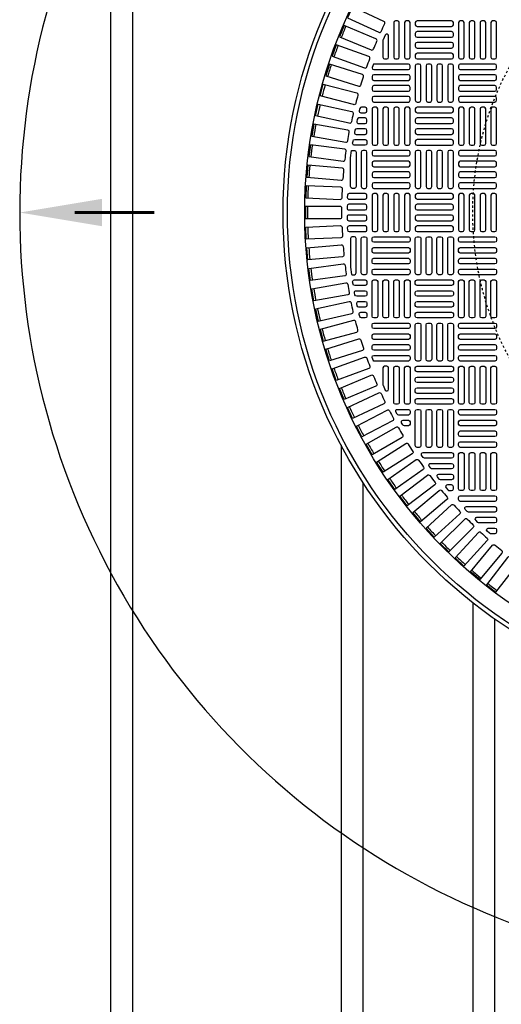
# Model space of a CAD drawing. Extents: x -169 to 2224, y 0 to 2796.
# Tile 462 of 530: x 1495 to 1517, y 1443 to 1488. Entities that reach past the tile are written whole.
import ezdxf

# ---------------------------------------------------------------- set-up
doc = ezdxf.new("R2010")
doc.units = 0
doc.header["$MEASUREMENT"] = 0
doc.linetypes.add('HIDDEN2', pattern=[0.28125, 0.1875, -0.09375])
doc.layers.get('DEFPOINTS').update_dxf_attribs({"linetype": 'CONTINUOUS'})
for name, color, linetype in [('TANK-MANHOLE-COVER-40', 2, 'CONTINUOUS'), ('TANK-MANHOLE-COVER-HATCH-40', 252, 'CONTINUOUS'), ('TANK-SLOPE', 3, 'CONTINUOUS'), ('TANK-UST-RIB', 7, 'CONTINUOUS')]:
    doc.layers.add(name, color=color, linetype=linetype)

msp = doc.modelspace()

# ---------------------------------------------------------------- linework, layer by layer
at = {"layer": 'DEFPOINTS', "color": 8, "linetype": 'HIDDEN2', "ltscale": 0.125}
msp.add_circle((1529.52157, 1479.01916), 14, dxfattribs=at)
msp.add_circle((1529.52157, 1479.01916), 14, dxfattribs=at)
at = {"layer": 'TANK-MANHOLE-COVER-40', "color": 4, "linetype": 'Continuous'}
msp.add_circle((1529.52234, 1479.01916), 22.63902, dxfattribs=at)
at = {"layer": 'TANK-MANHOLE-COVER-40', "color": 1, "linetype": 'Continuous'}
msp.add_circle((1529.52234, 1479.01916), 22.44094, dxfattribs=at)
at = {"layer": 'TANK-MANHOLE-COVER-40', "color": 2, "linetype": 'Continuous'}
msp.add_circle((1529.52234, 1479.01916), 21.65354, dxfattribs=at)
at = {"layer": 'TANK-MANHOLE-COVER-HATCH-40', "linetype": 'Continuous'}
for points in [[(1511.34987, 1487.27677, -0.00491171), (1511.5156, 1487.63219, 0.41709369), (1511.47785, 1487.73752), (1510.04971, 1488.40347), (1509.81678, 1487.90393), (1511.24491, 1487.23798, 0.41709369), (1511.34987, 1487.27677)], [(1511.00698, 1486.47624, -0.00491171), (1511.15705, 1486.83854, 0.41709369), (1511.11473, 1486.94214), (1509.65891, 1487.54516), (1509.44798, 1487.03593), (1510.9038, 1486.43291, 0.41709369), (1511.00698, 1486.47624)], [(1511.43179, 1486.87946), (1511.43179, 1486.10577), (1511.43179, 1486.10577, 0.41421356), (1511.51053, 1486.02703), (1511.60895, 1486.02703), (1511.60895, 1486.02703, 0.41421356), (1511.68769, 1486.10577), (1511.68769, 1487.07957, 0.80700564), (1511.53724, 1487.11208), (1511.43881, 1486.89495, 0.10680341), (1511.43179, 1486.86244)], [(1510.69932, 1485.66152, -0.00491171), (1510.83345, 1486.03002, 0.41709369), (1510.78666, 1486.13167), (1509.30592, 1486.67061), (1509.1174, 1486.15267), (1510.59814, 1485.61373, 0.41709369), (1510.69932, 1485.66152)], [(1510.4275, 1484.83414, -0.00491171), (1510.54543, 1485.20815, 0.41709369), (1510.49425, 1485.30766), (1508.99141, 1485.7815), (1508.82566, 1485.25583), (1510.3285, 1484.78199, 0.41709369), (1510.4275, 1484.83414)], [(1510.19203, 1483.99571, -0.41709369), (1510.0954, 1483.93928), (1508.57332, 1484.34712), (1508.71598, 1484.87952), (1510.23806, 1484.47168, -0.41709369), (1510.29353, 1484.3745, 0.00491171), (1510.19203, 1483.99571)], [(1509.99336, 1483.14779, -0.41709369), (1509.89928, 1483.08721), (1508.36086, 1483.42826), (1508.48016, 1483.96638), (1510.01857, 1483.62532, -0.41709369), (1510.07823, 1483.53065, 0.00491171), (1509.99336, 1483.14779)], [(1509.83186, 1482.29202, -0.00491171), (1509.89995, 1482.67822, 0.41709369), (1509.83622, 1482.7702), (1508.28439, 1483.04382), (1508.18868, 1482.50102), (1509.74051, 1482.22739, 0.41709369), (1509.83186, 1482.29202)], [(1509.70784, 1481.43002, -0.00491171), (1509.75902, 1481.81882, 0.41709369), (1509.69134, 1481.90793), (1508.12905, 1482.11361), (1508.05711, 1481.56714), (1509.61939, 1481.36146, 0.41709369), (1509.70784, 1481.43002)], [(1509.62153, 1480.56343, -0.00491171), (1509.65571, 1480.95409, 0.41709369), (1509.58421, 1481.04016), (1508.01443, 1481.1775), (1507.96639, 1480.62842), (1509.53617, 1480.49108, 0.41709369), (1509.62153, 1480.56343)], [(1509.56267, 1479.21524, 0.41709369), (1509.48394, 1479.29475), (1507.90817, 1479.29475), (1507.90817, 1478.74357), (1509.48394, 1478.74357, 0.41709369), (1509.56267, 1478.82308, -0.00491171), (1509.56267, 1479.21524)], [(1509.62153, 1477.47489, 0.00491171), (1509.65571, 1477.08423, -0.41709369), (1509.58421, 1476.99816), (1508.01443, 1476.86082), (1507.96639, 1477.4099), (1509.53617, 1477.54724, -0.41709369), (1509.62153, 1477.47489)], [(1509.70784, 1476.6083, 0.00491171), (1509.75902, 1476.2195, -0.41709369), (1509.69134, 1476.13039), (1508.12905, 1475.92471), (1508.05711, 1476.47118), (1509.61939, 1476.67686, -0.41709369), (1509.70784, 1476.6083)], [(1509.83186, 1475.7463, 0.00491171), (1509.89995, 1475.3601, -0.41709369), (1509.83622, 1475.26812), (1508.28439, 1474.99449), (1508.18868, 1475.5373), (1509.74051, 1475.81093, -0.41709369), (1509.83186, 1475.7463)], [(1509.99336, 1474.89053, 0.41709369), (1509.89928, 1474.95111), (1508.36086, 1474.61005), (1508.48016, 1474.07194), (1510.01857, 1474.413, 0.41709369), (1510.07823, 1474.50767, -0.00491171), (1509.99336, 1474.89053)], [(1510.19203, 1474.04261, 0.41709369), (1510.0954, 1474.09904), (1508.57332, 1473.6912), (1508.71598, 1473.1588), (1510.23806, 1473.56664, 0.41709369), (1510.29353, 1473.66382, -0.00491171), (1510.19203, 1474.04261)], [(1510.4275, 1473.20417, 0.00491171), (1510.54543, 1472.83017, -0.41709369), (1510.49425, 1472.73066), (1508.99141, 1472.25682), (1508.82566, 1472.78249), (1510.3285, 1473.25633, -0.41709369), (1510.4275, 1473.20417)], [(1510.69932, 1472.3768, 0.00491171), (1510.83345, 1472.0083, -0.41709369), (1510.78666, 1471.90665), (1509.30592, 1471.36771), (1509.1174, 1471.88565), (1510.59814, 1472.42459, -0.41709369), (1510.69932, 1472.3768)], [(1511.43179, 1471.17587, 0.10680341), (1511.43881, 1471.14337), (1511.53724, 1470.92624, 0.80700564), (1511.68769, 1470.95875), (1511.68769, 1471.93255, 0.41421356), (1511.60895, 1472.01129), (1511.60895, 1472.01129), (1511.51053, 1472.01129, 0.41421356), (1511.43179, 1471.93255), (1511.43179, 1471.93255), (1511.43179, 1471.15886)], [(1511.00698, 1471.56208, 0.00491171), (1511.15705, 1471.19977, -0.41709369), (1511.11473, 1471.09618), (1509.65891, 1470.49316), (1509.44798, 1471.00239), (1510.9038, 1471.60541, -0.41709369), (1511.00698, 1471.56208)], [(1511.34987, 1470.76155, 0.00491171), (1511.5156, 1470.40613, -0.41709369), (1511.47785, 1470.30079), (1510.04971, 1469.63485), (1509.81678, 1470.13438), (1511.24491, 1470.80033, -0.41709369), (1511.34987, 1470.76155)], [(1511.72736, 1469.97673, 0.00491171), (1511.90844, 1469.62889, -0.41709369), (1511.87531, 1469.522), (1510.47759, 1468.79439), (1510.22308, 1469.2833), (1511.6208, 1470.01091, -0.41709369), (1511.72736, 1469.97673)], [(1512.13872, 1469.20913, 0.00491171), (1512.3348, 1468.86952, -0.41709369), (1512.30637, 1468.76129), (1510.94171, 1467.9734), (1510.66612, 1468.45074), (1512.03078, 1469.23863, -0.41709369), (1512.13872, 1469.20913)], [(1512.58317, 1468.46021, 0.00491171), (1512.79388, 1468.12947, -0.41709369), (1512.7702, 1468.0201), (1511.4412, 1467.17344), (1511.14505, 1467.6383), (1512.47405, 1468.48496, -0.41709369), (1512.58317, 1468.46021)], [(1513.05987, 1467.73138, 0.00491171), (1513.2848, 1467.41015, -0.41709369), (1513.26591, 1467.29985), (1511.97512, 1466.39603), (1511.65897, 1466.84753), (1512.94977, 1467.75135, -0.41709369), (1513.05987, 1467.73138)], [(1514.10631, 1466.33954, 0.00491171), (1514.35838, 1466.03913, -0.41709369), (1514.34918, 1465.92761), (1513.14207, 1464.91472), (1512.78777, 1465.33695), (1513.99488, 1466.34984, -0.41709369), (1514.10631, 1466.33954)], [(1515.27008, 1465.04419, 0.00491171), (1515.54737, 1464.7669, -0.41709369), (1515.54792, 1464.655), (1514.43368, 1463.54076), (1514.04394, 1463.9305), (1515.15818, 1465.04474, -0.41709369), (1515.27008, 1465.04419)], [(1516.54231, 1463.8552, 0.00491171), (1516.84272, 1463.60313, -0.41709369), (1516.85302, 1463.49171), (1515.84013, 1462.2846), (1515.4179, 1462.63889), (1516.43079, 1463.846, -0.41709369), (1516.54231, 1463.8552)], [(1517.2161, 1463.30346, 0.41709369), (1517.10509, 1463.28939), (1516.14582, 1462.03925), (1516.5831, 1461.70371), (1517.54237, 1462.95386, 0.41709369), (1517.52722, 1463.06473, -0.00491171), (1517.2161, 1463.30346)]]:
    msp.add_lwpolyline(points, format="xyb", dxfattribs=at)
for points in [[(1512.10108, 1486.02703, 0.41421356), (1512.17982, 1486.10577), (1512.17982, 1487.68058, 0.41421356), (1512.10108, 1487.75932), (1512.00265, 1487.75932, 0.41421356), (1511.92391, 1487.68058), (1511.92391, 1486.10577, 0.41421356), (1512.00265, 1486.02703)], [(1512.5932, 1486.02703, 0.41421356), (1512.67194, 1486.10577), (1512.67194, 1487.68058, 0.41421356), (1512.5932, 1487.75932), (1512.49478, 1487.75932, 0.41421356), (1512.41604, 1487.68058), (1512.41604, 1486.10577, 0.41421356), (1512.49478, 1486.02703)], [(1510.93966, 1485.63251), (1510.93966, 1485.61365, 0.41421356), (1511.0184, 1485.53491), (1512.5932, 1485.53491, 0.41421356), (1512.67194, 1485.61365), (1512.67194, 1485.71207, 0.41421356), (1512.5932, 1485.79081), (1511.0184, 1485.79081, 0.07385003), (1510.99552, 1485.78741)], [(1510.93966, 1485.12152, 0.41421356), (1511.0184, 1485.04278), (1512.5932, 1485.04278, 0.41421356), (1512.67194, 1485.12152), (1512.67194, 1485.21995, 0.41421356), (1512.5932, 1485.29869), (1511.0184, 1485.29869, 0.41421356), (1510.93966, 1485.21995)], [(1510.93966, 1484.6294, 0.41421356), (1511.0184, 1484.55066), (1512.5932, 1484.55066, 0.41421356), (1512.67194, 1484.6294), (1512.67194, 1484.72782, 0.41421356), (1512.5932, 1484.80656), (1511.0184, 1484.80656, 0.41421356), (1510.93966, 1484.72782)], [(1510.93966, 1484.13727, 0.41421356), (1511.0184, 1484.05853), (1512.5932, 1484.05853, 0.41421356), (1512.67194, 1484.13727), (1512.67194, 1484.23569, 0.41421356), (1512.5932, 1484.31443), (1511.0184, 1484.31443, 0.41421356), (1510.93966, 1484.23569)], [(1510.6247, 1483.82231), (1510.45352, 1483.82231, 0.34573684), (1510.37702, 1483.76223), (1510.35301, 1483.66381, 0.48617467), (1510.4295, 1483.5664), (1510.6247, 1483.5664), (1510.6247, 1483.5664, 0.41421356), (1510.70344, 1483.64514), (1510.70344, 1483.74357), (1510.70344, 1483.74357, 0.41421356)], [(1510.6247, 1483.33018), (1510.33829, 1483.33018, 0.35291937), (1510.26134, 1483.26814), (1510.23998, 1483.16972, 0.47828469), (1510.31693, 1483.07428), (1510.6247, 1483.07428), (1510.6247, 1483.07428, 0.41421356), (1510.70344, 1483.15302), (1510.70344, 1483.25144), (1510.70344, 1483.25144, 0.41421356)], [(1510.6247, 1482.83806), (1510.23631, 1482.83806, 0.36009445), (1510.15896, 1482.77405), (1510.14021, 1482.67563, 0.47048611), (1510.21756, 1482.58215), (1510.6247, 1482.58215, 0.41421356), (1510.70344, 1482.66089), (1510.70344, 1482.75932), (1510.70344, 1482.75932, 0.41421356)], [(1510.70344, 1482.26719), (1510.70344, 1482.26719), (1510.70344, 1482.16877, -0.41421356), (1510.6247, 1482.09003), (1510.13118, 1482.09003, -0.46277143), (1510.05348, 1482.18154), (1510.06966, 1482.27996, -0.36726762), (1510.14736, 1482.34593), (1510.6247, 1482.34593, -0.41421356)], [(1510.00166, 1481.84679, -0.10672862), (1510.03415, 1481.85381), (1510.03415, 1481.85381), (1510.13257, 1481.85381, -0.41421356), (1510.21131, 1481.77506), (1510.21131, 1481.77506), (1510.21131, 1480.20026, -0.41421356), (1510.13257, 1480.12152), (1510.13257, 1480.12152), (1510.03415, 1480.12152, -0.41421356), (1509.95541, 1480.20026), (1509.95541, 1480.20026), (1509.95541, 1481.50665)], [(1510.6247, 1480.12152, 0.41421356), (1510.70344, 1480.20026), (1510.70344, 1481.77506, 0.41421356), (1510.6247, 1481.85381), (1510.52628, 1481.85381, 0.41421356), (1510.44754, 1481.77506), (1510.44754, 1480.20026, 0.41421356), (1510.52628, 1480.12152)], [(1507.94076, 1480.23728), (1507.91672, 1479.68663), (1509.49099, 1479.61789, 0.41709369), (1509.57312, 1479.6939, -0.00491171), (1509.59022, 1480.08568, 0.41709369), (1509.51503, 1480.16855)], [(1509.88912, 1479.6294), (1510.6247, 1479.6294, 0.41421356), (1510.70344, 1479.70814), (1510.70344, 1479.80656, 0.41421356), (1510.6247, 1479.8853), (1509.8928, 1479.8853, 0.40329122), (1509.81412, 1479.80951), (1509.81043, 1479.71108, 0.20378141), (1509.83241, 1479.65351, 0.20378141)], [(1509.87801, 1479.13727), (1510.6247, 1479.13727, 0.41421356), (1510.70344, 1479.21601), (1510.70344, 1479.31443, 0.41421356), (1510.6247, 1479.39318), (1509.87924, 1479.39318, 0.41056424), (1509.80051, 1479.31542), (1509.79928, 1479.21699, 0.20053403), (1509.82199, 1479.16068, 0.20053403)], [(1509.87687, 1478.90105, 0.41977873), (1509.79814, 1478.82082), (1509.80001, 1478.72239, 0.40867021), (1509.87874, 1478.64514), (1510.6247, 1478.64514), (1510.6247, 1478.64514, 0.41421356), (1510.70344, 1478.72388), (1510.70344, 1478.82231), (1510.70344, 1478.82231, 0.41421356), (1510.6247, 1478.90105)], [(1507.94076, 1477.80103), (1507.91672, 1478.35169), (1509.49099, 1478.42042, -0.41709369), (1509.57312, 1478.34442, 0.00491171), (1509.59022, 1477.95264, -0.41709369), (1509.51503, 1477.86977)], [(1510.63625, 1478.15387), (1510.64006, 1478.15453), (1510.64383, 1478.15538), (1510.64756, 1478.15641), (1510.65123, 1478.15762), (1510.65483, 1478.15901), (1510.65837, 1478.16058), (1510.66182, 1478.16232), (1510.66518, 1478.16422), (1510.66845, 1478.16629), (1510.67161, 1478.16851), (1510.67465, 1478.17089), (1510.67758, 1478.17342), (1510.68038, 1478.17608), (1510.68304, 1478.17888), (1510.68557, 1478.18181), (1510.68795, 1478.18485), (1510.69017, 1478.18801), (1510.69224, 1478.19128), (1510.69414, 1478.19464), (1510.69588, 1478.19809), (1510.69745, 1478.20163), (1510.69884, 1478.20523), (1510.70005, 1478.2089), (1510.70108, 1478.21263), (1510.70193, 1478.2164), (1510.70259, 1478.2202), (1510.70306, 1478.22404), (1510.70335, 1478.22789), (1510.70344, 1478.23176), (1510.70344, 1478.33018), (1510.70335, 1478.33405), (1510.70306, 1478.3379), (1510.70259, 1478.34174), (1510.70193, 1478.34554), (1510.70108, 1478.34932), (1510.70005, 1478.35304), (1510.69884, 1478.35671), (1510.69745, 1478.36032), (1510.69588, 1478.36385), (1510.69414, 1478.3673), (1510.69224, 1478.37066), (1510.69017, 1478.37393), (1510.68795, 1478.37709), (1510.68557, 1478.38014), (1510.68304, 1478.38306), (1510.68038, 1478.38586), (1510.67758, 1478.38853), (1510.67465, 1478.39105), (1510.67161, 1478.39343), (1510.66845, 1478.39565), (1510.66518, 1478.39772), (1510.66182, 1478.39963), (1510.65837, 1478.40136), (1510.65483, 1478.40293), (1510.65123, 1478.40432), (1510.64756, 1478.40553), (1510.64383, 1478.40656), (1510.64006, 1478.40741), (1510.63625, 1478.40807), (1510.63242, 1478.40854), (1510.62856, 1478.40883), (1510.6247, 1478.40892), (1509.88912, 1478.40892, 0.42522092), (1509.81043, 1478.32724), (1509.81412, 1478.22881, 0.40329122), (1509.8928, 1478.15302), (1510.6247, 1478.15302), (1510.62856, 1478.15311), (1510.63242, 1478.1534)], [(1510.00166, 1476.19153, 0.10672862), (1510.03415, 1476.18451), (1510.03415, 1476.18451), (1510.13257, 1476.18451, 0.41421356), (1510.21131, 1476.26325), (1510.21131, 1476.26325), (1510.21131, 1477.83806, 0.41421356), (1510.13257, 1477.9168), (1510.13257, 1477.9168), (1510.03415, 1477.9168, 0.41421356), (1509.95541, 1477.83806), (1509.95541, 1477.83806), (1509.95541, 1476.53167)], [(1510.6247, 1477.9168, -0.41421356), (1510.70344, 1477.83806), (1510.70344, 1476.26325, -0.41421356), (1510.6247, 1476.18451), (1510.52628, 1476.18451, -0.41421356), (1510.44754, 1476.26325), (1510.44754, 1477.83806, -0.41421356), (1510.52628, 1477.9168)], [(1510.13118, 1475.94829), (1510.6247, 1475.94829, -0.41421356), (1510.70344, 1475.86955), (1510.70344, 1475.77113), (1510.70344, 1475.77113, -0.41421356), (1510.6247, 1475.69239), (1510.14736, 1475.69239, -0.36726762), (1510.06966, 1475.75836), (1510.05348, 1475.85678, -0.46277143)], [(1510.6247, 1475.45617, -0.41421356), (1510.70344, 1475.37743), (1510.70344, 1475.279), (1510.70344, 1475.279, -0.41421356), (1510.6247, 1475.20026), (1510.23631, 1475.20026, -0.36009445), (1510.15896, 1475.26427), (1510.14021, 1475.36269, -0.47048611), (1510.21756, 1475.45617)], [(1510.31693, 1474.96404), (1510.6247, 1474.96404), (1510.6247, 1474.96404, -0.41421356), (1510.70344, 1474.8853), (1510.70344, 1474.78688), (1510.70344, 1474.78688, -0.41421356), (1510.6247, 1474.70814), (1510.33829, 1474.70814, -0.35291937), (1510.26134, 1474.77018), (1510.23998, 1474.8686, -0.47828469)], [(1510.4295, 1474.47192), (1510.6247, 1474.47192), (1510.6247, 1474.47192, -0.41421356), (1510.70344, 1474.39318), (1510.70344, 1474.29475), (1510.70344, 1474.29475, -0.41421356), (1510.6247, 1474.21601), (1510.45352, 1474.21601, -0.34573684), (1510.37702, 1474.27609), (1510.35301, 1474.37451, -0.48617467)], [(1510.93966, 1473.90105, -0.41421356), (1511.0184, 1473.97979), (1512.5932, 1473.97979, -0.41421356), (1512.67194, 1473.90105), (1512.67194, 1473.80262, -0.41421356), (1512.5932, 1473.72388), (1511.0184, 1473.72388, -0.41421356), (1510.93966, 1473.80262)], [(1510.93966, 1473.40892, -0.41421356), (1511.0184, 1473.48766), (1512.5932, 1473.48766, -0.41421356), (1512.67194, 1473.40892), (1512.67194, 1473.3105, -0.41421356), (1512.5932, 1473.23176), (1511.0184, 1473.23176, -0.41421356), (1510.93966, 1473.3105)], [(1510.93966, 1472.9168, -0.41421356), (1511.0184, 1472.99554), (1512.5932, 1472.99554, -0.41421356), (1512.67194, 1472.9168), (1512.67194, 1472.81837, -0.41421356), (1512.5932, 1472.73963), (1511.0184, 1472.73963, -0.41421356), (1510.93966, 1472.81837)], [(1510.93966, 1472.40581), (1510.93966, 1472.42467, -0.41421356), (1511.0184, 1472.50341), (1512.5932, 1472.50341, -0.41421356), (1512.67194, 1472.42467), (1512.67194, 1472.32625, -0.41421356), (1512.5932, 1472.24751), (1511.0184, 1472.24751, -0.07385003), (1510.99552, 1472.2509)], [(1512.10108, 1472.01129, -0.41421356), (1512.17982, 1471.93255), (1512.17982, 1470.35774, -0.41421356), (1512.10108, 1470.279), (1512.00265, 1470.279, -0.41421356), (1511.92391, 1470.35774), (1511.92391, 1471.93255, -0.41421356), (1512.00265, 1472.01129)], [(1512.5932, 1472.01129, -0.41421356), (1512.67194, 1471.93255), (1512.67194, 1470.35774, -0.41421356), (1512.5932, 1470.279), (1512.49478, 1470.279, -0.41421356), (1512.41604, 1470.35774), (1512.41604, 1471.93255, -0.41421356), (1512.49478, 1472.01129)], [(1512.09521, 1470.04278), (1512.5932, 1470.04278), (1512.5932, 1470.04278, -0.41421356), (1512.67194, 1469.96404), (1512.67194, 1469.86562), (1512.67194, 1469.86562, -0.41421356), (1512.5932, 1469.78688), (1512.15203, 1469.78688, -0.26794919), (1512.08384, 1469.82625), (1512.02702, 1469.92467, -0.57735027)], [(1512.35314, 1469.55066), (1512.5932, 1469.55066), (1512.5932, 1469.55066, -0.41421356), (1512.67194, 1469.47192), (1512.67194, 1469.37349), (1512.67194, 1469.37349, -0.41421356), (1512.5932, 1469.29475), (1512.40796, 1469.29475, -0.27209959), (1512.33916, 1469.33518), (1512.28435, 1469.4336, -0.57220395)], [(1513.2617, 1468.07428), (1514.56171, 1468.07428), (1514.56171, 1468.07428, -0.41421356), (1514.64045, 1467.99554), (1514.64045, 1467.89711), (1514.64045, 1467.89711, -0.41421356), (1514.56171, 1467.81837), (1513.32847, 1467.81837, -0.24862232), (1513.26331, 1467.85291), (1513.19654, 1467.95133, -0.60176538)], [(1513.60646, 1467.58215), (1514.56171, 1467.58215), (1514.56171, 1467.58215, -0.41421356), (1514.64045, 1467.50341), (1514.64045, 1467.40499), (1514.64045, 1467.40499, -0.41421356), (1514.56171, 1467.32625), (1513.67771, 1467.32625, -0.24054885), (1513.61392, 1467.35882), (1513.54268, 1467.45724, -0.61218964)], [(1513.56753, 1467.02454, 0.00491946), (1513.80663, 1466.71293, -0.41709369), (1513.79257, 1466.60191), (1512.54243, 1465.64264), (1512.20689, 1466.07993), (1513.45753, 1467.03957, -0.41710279)], [(1513.97444, 1467.09003), (1514.56171, 1467.09003), (1514.56171, 1467.09003, -0.41421356), (1514.64045, 1467.01129), (1514.64045, 1466.91286), (1514.64045, 1466.91286, -0.41421356), (1514.56171, 1466.83412), (1514.05046, 1466.83412, -0.23232365), (1513.98815, 1466.86473), (1513.91212, 1466.96315, -0.62295027)], [(1514.56171, 1466.5979), (1514.56171, 1466.5979), (1514.36731, 1466.5979, 0.63408546), (1514.30656, 1466.46906), (1514.38773, 1466.37064, 0.2239262), (1514.44848, 1466.34199), (1514.56171, 1466.34199, 0.41421356), (1514.64045, 1466.42073), (1514.64045, 1466.42073), (1514.64045, 1466.51916, 0.41421356)], [(1514.87667, 1466.02703, -0.41421356), (1514.95541, 1466.10577), (1516.53021, 1466.10577, -0.41421356), (1516.60895, 1466.02703), (1516.60895, 1465.92861, -0.41421356), (1516.53021, 1465.84987), (1514.95541, 1465.84987, -0.41421356), (1514.87667, 1465.92861)], [(1514.93466, 1465.27822), (1513.77288, 1464.21365), (1513.40051, 1464.62002), (1514.56229, 1465.6846, -0.41709369), (1514.67406, 1465.67917, 0.00491171), (1514.939, 1465.39004, -0.41709369)], [(1515.2361, 1465.61365), (1516.53021, 1465.61365), (1516.53021, 1465.61365, -0.41421356), (1516.60895, 1465.53491), (1516.60895, 1465.43648), (1516.60895, 1465.43648, -0.41421356), (1516.53021, 1465.35774), (1515.32894, 1465.35774, -0.20651443), (1515.27166, 1465.38245), (1515.17882, 1465.48088, -0.6576677)], [(1515.71726, 1465.12152), (1516.53021, 1465.12152), (1516.53021, 1465.12152, -0.41421356), (1516.60895, 1465.04278), (1516.60895, 1464.94436), (1516.60895, 1464.94436, -0.41421356), (1516.53021, 1464.86562), (1515.8168, 1464.86562, -0.19743793), (1515.76144, 1464.88836), (1515.6619, 1464.98679, -0.67023271)], [(1516.23402, 1464.6294), (1516.53021, 1464.6294), (1516.53021, 1464.6294, -0.41421356), (1516.60895, 1464.55066), (1516.60895, 1464.45223), (1516.60895, 1464.45223, -0.41421356), (1516.53021, 1464.37349), (1516.34105, 1464.37349, -0.1880618), (1516.28775, 1464.39427), (1516.18072, 1464.4927, -0.68341411)], [(1516.18778, 1464.05911), (1515.1232, 1462.89733), (1514.71683, 1463.26971), (1515.7814, 1464.43149, -0.41709369), (1515.89322, 1464.43582, 0.00491171), (1516.18235, 1464.17088, -0.41709369)]]:
    msp.add_lwpolyline(points, format="xyb", close=True, dxfattribs=at)
at = {"layer": 'TANK-MANHOLE-COVER-HATCH-40', "linetype": 'Continuous', "flags": 128}
for points in [[(1514.64045, 1487.68058, 0.41421356), (1514.56171, 1487.75932), (1512.98691, 1487.75932, 0.41421356), (1512.90817, 1487.68058), (1512.90817, 1487.58215, 0.41421356), (1512.98691, 1487.50341), (1514.56171, 1487.50341, 0.41421356), (1514.64045, 1487.58215)], [(1515.05383, 1486.02703, 0.41421356), (1515.13257, 1486.10577), (1515.13257, 1487.68058, 0.41421356), (1515.05383, 1487.75932), (1514.95541, 1487.75932, 0.41421356), (1514.87667, 1487.68058), (1514.87667, 1486.10577, 0.41421356), (1514.95541, 1486.02703)], [(1515.54596, 1486.02703, 0.41421356), (1515.6247, 1486.10577), (1515.6247, 1487.68058, 0.41421356), (1515.54596, 1487.75932), (1515.44754, 1487.75932, 0.41421356), (1515.36879, 1487.68058), (1515.36879, 1486.10577, 0.41421356), (1515.44754, 1486.02703)], [(1516.03809, 1486.02703, 0.41421356), (1516.11683, 1486.10577), (1516.11683, 1487.68058, 0.41421356), (1516.03809, 1487.75932), (1515.93966, 1487.75932, 0.41421356), (1515.86092, 1487.68058), (1515.86092, 1486.10577, 0.41421356), (1515.93966, 1486.02703)], [(1516.53021, 1486.02703, 0.41421356), (1516.60895, 1486.10577), (1516.60895, 1487.68058, 0.41421356), (1516.53021, 1487.75932), (1516.43179, 1487.75932, 0.41421356), (1516.35305, 1487.68058), (1516.35305, 1486.10577, 0.41421356), (1516.43179, 1486.02703)], [(1514.64045, 1487.18845, 0.41421356), (1514.56171, 1487.26719), (1512.98691, 1487.26719, 0.41421356), (1512.90817, 1487.18845), (1512.90817, 1487.09003, 0.41421356), (1512.98691, 1487.01129), (1514.56171, 1487.01129, 0.41421356), (1514.64045, 1487.09003)], [(1514.64045, 1486.69632, 0.41421356), (1514.56171, 1486.77506), (1512.98691, 1486.77506, 0.41421356), (1512.90817, 1486.69632), (1512.90817, 1486.5979, 0.41421356), (1512.98691, 1486.51916), (1514.56171, 1486.51916, 0.41421356), (1514.64045, 1486.5979)], [(1514.64045, 1486.2042, 0.41421356), (1514.56171, 1486.28294), (1512.98691, 1486.28294, 0.41421356), (1512.90817, 1486.2042), (1512.90817, 1486.10577, 0.41421356), (1512.98691, 1486.02703), (1514.56171, 1486.02703, 0.41421356), (1514.64045, 1486.10577)], [(1513.08533, 1484.05853, 0.41421356), (1513.16407, 1484.13727), (1513.16407, 1485.71207, 0.41421356), (1513.08533, 1485.79081), (1512.98691, 1485.79081, 0.41421356), (1512.90817, 1485.71207), (1512.90817, 1484.13727, 0.41421356), (1512.98691, 1484.05853)], [(1513.57746, 1484.05853, 0.41421356), (1513.6562, 1484.13727), (1513.6562, 1485.71207, 0.41421356), (1513.57746, 1485.79081), (1513.47903, 1485.79081, 0.41421356), (1513.40029, 1485.71207), (1513.40029, 1484.13727, 0.41421356), (1513.47903, 1484.05853)], [(1514.06958, 1484.05853, 0.41421356), (1514.14832, 1484.13727), (1514.14832, 1485.71207, 0.41421356), (1514.06958, 1485.79081), (1513.97116, 1485.79081, 0.41421356), (1513.89242, 1485.71207), (1513.89242, 1484.13727, 0.41421356), (1513.97116, 1484.05853)], [(1514.56171, 1484.05853, 0.41421356), (1514.64045, 1484.13727), (1514.64045, 1485.71207, 0.41421356), (1514.56171, 1485.79081), (1514.46328, 1485.79081, 0.41421356), (1514.38454, 1485.71207), (1514.38454, 1484.13727, 0.41421356), (1514.46328, 1484.05853)], [(1514.87667, 1485.61365, 0.41421356), (1514.95541, 1485.53491), (1516.53021, 1485.53491, 0.41421356), (1516.60895, 1485.61365), (1516.60895, 1485.71207, 0.41421356), (1516.53021, 1485.79081), (1514.95541, 1485.79081, 0.41421356), (1514.87667, 1485.71207)], [(1514.87667, 1485.12152, 0.41421356), (1514.95541, 1485.04278), (1516.53021, 1485.04278, 0.41421356), (1516.60895, 1485.12152), (1516.60895, 1485.21995, 0.41421356), (1516.53021, 1485.29869), (1514.95541, 1485.29869, 0.41421356), (1514.87667, 1485.21995)], [(1514.87667, 1484.6294, 0.41421356), (1514.95541, 1484.55066), (1516.53021, 1484.55066, 0.41421356), (1516.60895, 1484.6294), (1516.60895, 1484.72782, 0.41421356), (1516.53021, 1484.80656), (1514.95541, 1484.80656, 0.41421356), (1514.87667, 1484.72782)], [(1514.87667, 1484.13727, 0.41421356), (1514.95541, 1484.05853), (1516.53021, 1484.05853, 0.41421356), (1516.60895, 1484.13727), (1516.60895, 1484.23569, 0.41421356), (1516.53021, 1484.31443), (1514.95541, 1484.31443, 0.41421356), (1514.87667, 1484.23569)], [(1511.11683, 1482.09003, 0.41421356), (1511.19557, 1482.16877), (1511.19557, 1483.74357, 0.41421356), (1511.11683, 1483.82231), (1511.0184, 1483.82231, 0.41421356), (1510.93966, 1483.74357), (1510.93966, 1482.16877, 0.41421356), (1511.0184, 1482.09003)], [(1511.60895, 1482.09003, 0.41421356), (1511.68769, 1482.16877), (1511.68769, 1483.74357, 0.41421356), (1511.60895, 1483.82231), (1511.51053, 1483.82231, 0.41421356), (1511.43179, 1483.74357), (1511.43179, 1482.16877, 0.41421356), (1511.51053, 1482.09003)], [(1512.10108, 1482.09003, 0.41421356), (1512.17982, 1482.16877), (1512.17982, 1483.74357, 0.41421356), (1512.10108, 1483.82231), (1512.00265, 1483.82231, 0.41421356), (1511.92391, 1483.74357), (1511.92391, 1482.16877, 0.41421356), (1512.00265, 1482.09003)], [(1512.5932, 1482.09003, 0.41421356), (1512.67194, 1482.16877), (1512.67194, 1483.74357, 0.41421356), (1512.5932, 1483.82231), (1512.49478, 1483.82231, 0.41421356), (1512.41604, 1483.74357), (1512.41604, 1482.16877, 0.41421356), (1512.49478, 1482.09003)], [(1514.64045, 1483.74357, 0.41421356), (1514.56171, 1483.82231), (1512.98691, 1483.82231, 0.41421356), (1512.90817, 1483.74357), (1512.90817, 1483.64514, 0.41421356), (1512.98691, 1483.5664), (1514.56171, 1483.5664, 0.41421356), (1514.64045, 1483.64514)], [(1515.05383, 1482.09003, 0.41421356), (1515.13257, 1482.16877), (1515.13257, 1483.74357, 0.41421356), (1515.05383, 1483.82231), (1514.95541, 1483.82231, 0.41421356), (1514.87667, 1483.74357), (1514.87667, 1482.16877, 0.41421356), (1514.95541, 1482.09003)], [(1515.54596, 1482.09003, 0.41421356), (1515.6247, 1482.16877), (1515.6247, 1483.74357, 0.41421356), (1515.54596, 1483.82231), (1515.44754, 1483.82231, 0.41421356), (1515.36879, 1483.74357), (1515.36879, 1482.16877, 0.41421356), (1515.44754, 1482.09003)], [(1516.03809, 1482.09003, 0.41421356), (1516.11683, 1482.16877), (1516.11683, 1483.74357, 0.41421356), (1516.03809, 1483.82231), (1515.93966, 1483.82231, 0.41421356), (1515.86092, 1483.74357), (1515.86092, 1482.16877, 0.41421356), (1515.93966, 1482.09003)], [(1516.53021, 1482.09003, 0.41421356), (1516.60895, 1482.16877), (1516.60895, 1483.74357, 0.41421356), (1516.53021, 1483.82231), (1516.43179, 1483.82231, 0.41421356), (1516.35305, 1483.74357), (1516.35305, 1482.16877, 0.41421356), (1516.43179, 1482.09003)], [(1514.64045, 1483.25144, 0.41421356), (1514.56171, 1483.33018), (1512.98691, 1483.33018, 0.41421356), (1512.90817, 1483.25144), (1512.90817, 1483.15302, 0.41421356), (1512.98691, 1483.07428), (1514.56171, 1483.07428, 0.41421356), (1514.64045, 1483.15302)], [(1514.64045, 1482.75932, 0.41421356), (1514.56171, 1482.83806), (1512.98691, 1482.83806, 0.41421356), (1512.90817, 1482.75932), (1512.90817, 1482.66089, 0.41421356), (1512.98691, 1482.58215), (1514.56171, 1482.58215, 0.41421356), (1514.64045, 1482.66089)], [(1514.64045, 1482.26719, 0.41421356), (1514.56171, 1482.34593), (1512.98691, 1482.34593, 0.41421356), (1512.90817, 1482.26719), (1512.90817, 1482.16877, 0.41421356), (1512.98691, 1482.09003), (1514.56171, 1482.09003, 0.41421356), (1514.64045, 1482.16877)], [(1510.93966, 1481.67664, 0.41421356), (1511.0184, 1481.5979), (1512.5932, 1481.5979, 0.41421356), (1512.67194, 1481.67664), (1512.67194, 1481.77506, 0.41421356), (1512.5932, 1481.85381), (1511.0184, 1481.85381, 0.41421356), (1510.93966, 1481.77506)], [(1513.08533, 1480.12152, 0.41421356), (1513.16407, 1480.20026), (1513.16407, 1481.77506, 0.41421356), (1513.08533, 1481.85381), (1512.98691, 1481.85381, 0.41421356), (1512.90817, 1481.77506), (1512.90817, 1480.20026, 0.41421356), (1512.98691, 1480.12152)], [(1513.57746, 1480.12152, 0.41421356), (1513.6562, 1480.20026), (1513.6562, 1481.77506, 0.41421356), (1513.57746, 1481.85381), (1513.47903, 1481.85381, 0.41421356), (1513.40029, 1481.77506), (1513.40029, 1480.20026, 0.41421356), (1513.47903, 1480.12152)], [(1514.06958, 1480.12152, 0.41421356), (1514.14832, 1480.20026), (1514.14832, 1481.77506, 0.41421356), (1514.06958, 1481.85381), (1513.97116, 1481.85381, 0.41421356), (1513.89242, 1481.77506), (1513.89242, 1480.20026, 0.41421356), (1513.97116, 1480.12152)], [(1514.56171, 1480.12152, 0.41421356), (1514.64045, 1480.20026), (1514.64045, 1481.77506, 0.41421356), (1514.56171, 1481.85381), (1514.46328, 1481.85381, 0.41421356), (1514.38454, 1481.77506), (1514.38454, 1480.20026, 0.41421356), (1514.46328, 1480.12152)], [(1514.87667, 1481.67664, 0.41421356), (1514.95541, 1481.5979), (1516.53021, 1481.5979, 0.41421356), (1516.60895, 1481.67664), (1516.60895, 1481.77506, 0.41421356), (1516.53021, 1481.85381), (1514.95541, 1481.85381, 0.41421356), (1514.87667, 1481.77506)], [(1510.93966, 1481.18451, 0.41421356), (1511.0184, 1481.10577), (1512.5932, 1481.10577, 0.41421356), (1512.67194, 1481.18451), (1512.67194, 1481.28294, 0.41421356), (1512.5932, 1481.36168), (1511.0184, 1481.36168, 0.41421356), (1510.93966, 1481.28294)], [(1514.87667, 1481.18451, 0.41421356), (1514.95541, 1481.10577), (1516.53021, 1481.10577, 0.41421356), (1516.60895, 1481.18451), (1516.60895, 1481.28294, 0.41421356), (1516.53021, 1481.36168), (1514.95541, 1481.36168, 0.41421356), (1514.87667, 1481.28294)], [(1510.93966, 1480.69239, 0.41421356), (1511.0184, 1480.61365), (1512.5932, 1480.61365, 0.41421356), (1512.67194, 1480.69239), (1512.67194, 1480.79081, 0.41421356), (1512.5932, 1480.86955), (1511.0184, 1480.86955, 0.41421356), (1510.93966, 1480.79081)], [(1514.87667, 1480.69239, 0.41421356), (1514.95541, 1480.61365), (1516.53021, 1480.61365, 0.41421356), (1516.60895, 1480.69239), (1516.60895, 1480.79081, 0.41421356), (1516.53021, 1480.86955), (1514.95541, 1480.86955, 0.41421356), (1514.87667, 1480.79081)], [(1510.93966, 1480.20026, 0.41421356), (1511.0184, 1480.12152), (1512.5932, 1480.12152, 0.41421356), (1512.67194, 1480.20026), (1512.67194, 1480.29869, 0.41421356), (1512.5932, 1480.37743), (1511.0184, 1480.37743, 0.41421356), (1510.93966, 1480.29869)], [(1514.87667, 1480.20026, 0.41421356), (1514.95541, 1480.12152), (1516.53021, 1480.12152, 0.41421356), (1516.60895, 1480.20026), (1516.60895, 1480.29869, 0.41421356), (1516.53021, 1480.37743), (1514.95541, 1480.37743, 0.41421356), (1514.87667, 1480.29869)], [(1511.11683, 1478.15302, 0.41421356), (1511.19557, 1478.23176), (1511.19557, 1479.80656, 0.41421356), (1511.11683, 1479.8853), (1511.0184, 1479.8853, 0.41421356), (1510.93966, 1479.80656), (1510.93966, 1478.23176, 0.41421356), (1511.0184, 1478.15302)], [(1511.60895, 1478.15302, 0.41421356), (1511.68769, 1478.23176), (1511.68769, 1479.80656, 0.41421356), (1511.60895, 1479.8853), (1511.51053, 1479.8853, 0.41421356), (1511.43179, 1479.80656), (1511.43179, 1478.23176, 0.41421356), (1511.51053, 1478.15302)], [(1512.10108, 1478.15302, 0.41421356), (1512.17982, 1478.23176), (1512.17982, 1479.80656, 0.41421356), (1512.10108, 1479.8853), (1512.00265, 1479.8853, 0.41421356), (1511.92391, 1479.80656), (1511.92391, 1478.23176, 0.41421356), (1512.00265, 1478.15302)], [(1512.5932, 1478.15302, 0.41421356), (1512.67194, 1478.23176), (1512.67194, 1479.80656, 0.41421356), (1512.5932, 1479.8853), (1512.49478, 1479.8853, 0.41421356), (1512.41604, 1479.80656), (1512.41604, 1478.23176, 0.41421356), (1512.49478, 1478.15302)], [(1514.64045, 1479.80656, 0.41421356), (1514.56171, 1479.8853), (1512.98691, 1479.8853, 0.41421356), (1512.90817, 1479.80656), (1512.90817, 1479.70814, 0.41421356), (1512.98691, 1479.6294), (1514.56171, 1479.6294, 0.41421356), (1514.64045, 1479.70814)], [(1515.05383, 1478.15302, 0.41421356), (1515.13257, 1478.23176), (1515.13257, 1479.80656, 0.41421356), (1515.05383, 1479.8853), (1514.95541, 1479.8853, 0.41421356), (1514.87667, 1479.80656), (1514.87667, 1478.23176, 0.41421356), (1514.95541, 1478.15302)], [(1515.54596, 1478.15302, 0.41421356), (1515.6247, 1478.23176), (1515.6247, 1479.80656, 0.41421356), (1515.54596, 1479.8853), (1515.44754, 1479.8853, 0.41421356), (1515.36879, 1479.80656), (1515.36879, 1478.23176, 0.41421356), (1515.44754, 1478.15302)], [(1516.03809, 1478.15302, 0.41421356), (1516.11683, 1478.23176), (1516.11683, 1479.80656, 0.41421356), (1516.03809, 1479.8853), (1515.93966, 1479.8853, 0.41421356), (1515.86092, 1479.80656), (1515.86092, 1478.23176, 0.41421356), (1515.93966, 1478.15302)], [(1516.53021, 1478.15302, 0.41421356), (1516.60895, 1478.23176), (1516.60895, 1479.80656, 0.41421356), (1516.53021, 1479.8853), (1516.43179, 1479.8853, 0.41421356), (1516.35305, 1479.80656), (1516.35305, 1478.23176, 0.41421356), (1516.43179, 1478.15302)], [(1514.64045, 1479.31443, 0.41421356), (1514.56171, 1479.39318), (1512.98691, 1479.39318, 0.41421356), (1512.90817, 1479.31443), (1512.90817, 1479.21601, 0.41421356), (1512.98691, 1479.13727), (1514.56171, 1479.13727, 0.41421356), (1514.64045, 1479.21601)], [(1514.64045, 1478.82231, 0.41421356), (1514.56171, 1478.90105), (1512.98691, 1478.90105, 0.41421356), (1512.90817, 1478.82231), (1512.90817, 1478.72388, 0.41421356), (1512.98691, 1478.64514), (1514.56171, 1478.64514, 0.41421356), (1514.64045, 1478.72388)], [(1514.64045, 1478.33018, 0.41421356), (1514.56171, 1478.40892), (1512.98691, 1478.40892, 0.41421356), (1512.90817, 1478.33018), (1512.90817, 1478.23176, 0.41421356), (1512.98691, 1478.15302), (1514.56171, 1478.15302, 0.41421356), (1514.64045, 1478.23176)], [(1510.93966, 1477.83806, -0.41421356), (1511.0184, 1477.9168), (1512.5932, 1477.9168, -0.41421356), (1512.67194, 1477.83806), (1512.67194, 1477.73963, -0.41421356), (1512.5932, 1477.66089), (1511.0184, 1477.66089, -0.41421356), (1510.93966, 1477.73963)], [(1513.08533, 1477.9168, -0.41421356), (1513.16407, 1477.83806), (1513.16407, 1476.26325, -0.41421356), (1513.08533, 1476.18451), (1512.98691, 1476.18451, -0.41421356), (1512.90817, 1476.26325), (1512.90817, 1477.83806, -0.41421356), (1512.98691, 1477.9168)], [(1513.57746, 1477.9168, -0.41421356), (1513.6562, 1477.83806), (1513.6562, 1476.26325, -0.41421356), (1513.57746, 1476.18451), (1513.47903, 1476.18451, -0.41421356), (1513.40029, 1476.26325), (1513.40029, 1477.83806, -0.41421356), (1513.47903, 1477.9168)], [(1514.06958, 1477.9168, -0.41421356), (1514.14832, 1477.83806), (1514.14832, 1476.26325, -0.41421356), (1514.06958, 1476.18451), (1513.97116, 1476.18451, -0.41421356), (1513.89242, 1476.26325), (1513.89242, 1477.83806, -0.41421356), (1513.97116, 1477.9168)], [(1514.56171, 1477.9168, -0.41421356), (1514.64045, 1477.83806), (1514.64045, 1476.26325, -0.41421356), (1514.56171, 1476.18451), (1514.46328, 1476.18451, -0.41421356), (1514.38454, 1476.26325), (1514.38454, 1477.83806, -0.41421356), (1514.46328, 1477.9168)], [(1514.87667, 1477.83806, -0.41421356), (1514.95541, 1477.9168), (1516.53021, 1477.9168, -0.41421356), (1516.60895, 1477.83806), (1516.60895, 1477.73963, -0.41421356), (1516.53021, 1477.66089), (1514.95541, 1477.66089, -0.41421356), (1514.87667, 1477.73963)], [(1510.93966, 1477.34593, -0.41421356), (1511.0184, 1477.42467), (1512.5932, 1477.42467, -0.41421356), (1512.67194, 1477.34593), (1512.67194, 1477.24751, -0.41421356), (1512.5932, 1477.16877), (1511.0184, 1477.16877, -0.41421356), (1510.93966, 1477.24751)], [(1514.87667, 1477.34593, -0.41421356), (1514.95541, 1477.42467), (1516.53021, 1477.42467, -0.41421356), (1516.60895, 1477.34593), (1516.60895, 1477.24751, -0.41421356), (1516.53021, 1477.16877), (1514.95541, 1477.16877, -0.41421356), (1514.87667, 1477.24751)], [(1510.93966, 1476.85381, -0.41421356), (1511.0184, 1476.93255), (1512.5932, 1476.93255, -0.41421356), (1512.67194, 1476.85381), (1512.67194, 1476.75538, -0.41421356), (1512.5932, 1476.67664), (1511.0184, 1476.67664, -0.41421356), (1510.93966, 1476.75538)], [(1514.87667, 1476.85381, -0.41421356), (1514.95541, 1476.93255), (1516.53021, 1476.93255, -0.41421356), (1516.60895, 1476.85381), (1516.60895, 1476.75538, -0.41421356), (1516.53021, 1476.67664), (1514.95541, 1476.67664, -0.41421356), (1514.87667, 1476.75538)], [(1510.93966, 1476.36168, -0.41421356), (1511.0184, 1476.44042), (1512.5932, 1476.44042, -0.41421356), (1512.67194, 1476.36168), (1512.67194, 1476.26325, -0.41421356), (1512.5932, 1476.18451), (1511.0184, 1476.18451, -0.41421356), (1510.93966, 1476.26325)], [(1514.87667, 1476.36168, -0.41421356), (1514.95541, 1476.44042), (1516.53021, 1476.44042, -0.41421356), (1516.60895, 1476.36168), (1516.60895, 1476.26325, -0.41421356), (1516.53021, 1476.18451), (1514.95541, 1476.18451, -0.41421356), (1514.87667, 1476.26325)], [(1511.11683, 1475.94829, -0.41421356), (1511.19557, 1475.86955), (1511.19557, 1474.29475, -0.41421356), (1511.11683, 1474.21601), (1511.0184, 1474.21601, -0.41421356), (1510.93966, 1474.29475), (1510.93966, 1475.86955, -0.41421356), (1511.0184, 1475.94829)], [(1511.60895, 1475.94829, -0.41421356), (1511.68769, 1475.86955), (1511.68769, 1474.29475, -0.41421356), (1511.60895, 1474.21601), (1511.51053, 1474.21601, -0.41421356), (1511.43179, 1474.29475), (1511.43179, 1475.86955, -0.41421356), (1511.51053, 1475.94829)], [(1512.10108, 1475.94829, -0.41421356), (1512.17982, 1475.86955), (1512.17982, 1474.29475, -0.41421356), (1512.10108, 1474.21601), (1512.00265, 1474.21601, -0.41421356), (1511.92391, 1474.29475), (1511.92391, 1475.86955, -0.41421356), (1512.00265, 1475.94829)], [(1512.5932, 1475.94829, -0.41421356), (1512.67194, 1475.86955), (1512.67194, 1474.29475, -0.41421356), (1512.5932, 1474.21601), (1512.49478, 1474.21601, -0.41421356), (1512.41604, 1474.29475), (1512.41604, 1475.86955, -0.41421356), (1512.49478, 1475.94829)], [(1514.64045, 1475.77113, -0.41421356), (1514.56171, 1475.69239), (1512.98691, 1475.69239, -0.41421356), (1512.90817, 1475.77113), (1512.90817, 1475.86955, -0.41421356), (1512.98691, 1475.94829), (1514.56171, 1475.94829, -0.41421356), (1514.64045, 1475.86955)], [(1515.05383, 1475.94829, -0.41421356), (1515.13257, 1475.86955), (1515.13257, 1474.29475, -0.41421356), (1515.05383, 1474.21601), (1514.95541, 1474.21601, -0.41421356), (1514.87667, 1474.29475), (1514.87667, 1475.86955, -0.41421356), (1514.95541, 1475.94829)], [(1515.54596, 1475.94829, -0.41421356), (1515.6247, 1475.86955), (1515.6247, 1474.29475, -0.41421356), (1515.54596, 1474.21601), (1515.44754, 1474.21601, -0.41421356), (1515.36879, 1474.29475), (1515.36879, 1475.86955, -0.41421356), (1515.44754, 1475.94829)], [(1516.03809, 1475.94829, -0.41421356), (1516.11683, 1475.86955), (1516.11683, 1474.29475, -0.41421356), (1516.03809, 1474.21601), (1515.93966, 1474.21601, -0.41421356), (1515.86092, 1474.29475), (1515.86092, 1475.86955, -0.41421356), (1515.93966, 1475.94829)], [(1516.53021, 1475.94829, -0.41421356), (1516.60895, 1475.86955), (1516.60895, 1474.29475, -0.41421356), (1516.53021, 1474.21601), (1516.43179, 1474.21601, -0.41421356), (1516.35305, 1474.29475), (1516.35305, 1475.86955, -0.41421356), (1516.43179, 1475.94829)], [(1514.64045, 1475.279, -0.41421356), (1514.56171, 1475.20026), (1512.98691, 1475.20026, -0.41421356), (1512.90817, 1475.279), (1512.90817, 1475.37743, -0.41421356), (1512.98691, 1475.45617), (1514.56171, 1475.45617, -0.41421356), (1514.64045, 1475.37743)], [(1514.64045, 1474.78688, -0.41421356), (1514.56171, 1474.70814), (1512.98691, 1474.70814, -0.41421356), (1512.90817, 1474.78688), (1512.90817, 1474.8853, -0.41421356), (1512.98691, 1474.96404), (1514.56171, 1474.96404, -0.41421356), (1514.64045, 1474.8853)], [(1514.64045, 1474.29475, -0.41421356), (1514.56171, 1474.21601), (1512.98691, 1474.21601, -0.41421356), (1512.90817, 1474.29475), (1512.90817, 1474.39318, -0.41421356), (1512.98691, 1474.47192), (1514.56171, 1474.47192, -0.41421356), (1514.64045, 1474.39318)], [(1513.08533, 1473.97979, -0.41421356), (1513.16407, 1473.90105), (1513.16407, 1472.32625, -0.41421356), (1513.08533, 1472.24751), (1512.98691, 1472.24751, -0.41421356), (1512.90817, 1472.32625), (1512.90817, 1473.90105, -0.41421356), (1512.98691, 1473.97979)], [(1513.57746, 1473.97979, -0.41421356), (1513.6562, 1473.90105), (1513.6562, 1472.32625, -0.41421356), (1513.57746, 1472.24751), (1513.47903, 1472.24751, -0.41421356), (1513.40029, 1472.32625), (1513.40029, 1473.90105, -0.41421356), (1513.47903, 1473.97979)], [(1514.06958, 1473.97979, -0.41421356), (1514.14832, 1473.90105), (1514.14832, 1472.32625, -0.41421356), (1514.06958, 1472.24751), (1513.97116, 1472.24751, -0.41421356), (1513.89242, 1472.32625), (1513.89242, 1473.90105, -0.41421356), (1513.97116, 1473.97979)], [(1514.56171, 1473.97979, -0.41421356), (1514.64045, 1473.90105), (1514.64045, 1472.32625, -0.41421356), (1514.56171, 1472.24751), (1514.46328, 1472.24751, -0.41421356), (1514.38454, 1472.32625), (1514.38454, 1473.90105, -0.41421356), (1514.46328, 1473.97979)], [(1514.87667, 1473.90105, -0.41421356), (1514.95541, 1473.97979), (1516.53021, 1473.97979, -0.41421356), (1516.60895, 1473.90105), (1516.60895, 1473.80262, -0.41421356), (1516.53021, 1473.72388), (1514.95541, 1473.72388, -0.41421356), (1514.87667, 1473.80262)], [(1514.87667, 1473.40892, -0.41421356), (1514.95541, 1473.48766), (1516.53021, 1473.48766, -0.41421356), (1516.60895, 1473.40892), (1516.60895, 1473.3105, -0.41421356), (1516.53021, 1473.23176), (1514.95541, 1473.23176, -0.41421356), (1514.87667, 1473.3105)], [(1514.87667, 1472.9168, -0.41421356), (1514.95541, 1472.99554), (1516.53021, 1472.99554, -0.41421356), (1516.60895, 1472.9168), (1516.60895, 1472.81837, -0.41421356), (1516.53021, 1472.73963), (1514.95541, 1472.73963, -0.41421356), (1514.87667, 1472.81837)], [(1514.87667, 1472.42467, -0.41421356), (1514.95541, 1472.50341), (1516.53021, 1472.50341, -0.41421356), (1516.60895, 1472.42467), (1516.60895, 1472.32625, -0.41421356), (1516.53021, 1472.24751), (1514.95541, 1472.24751, -0.41421356), (1514.87667, 1472.32625)], [(1514.64045, 1471.83412, -0.41421356), (1514.56171, 1471.75538), (1512.98691, 1471.75538, -0.41421356), (1512.90817, 1471.83412), (1512.90817, 1471.93255, -0.41421356), (1512.98691, 1472.01129), (1514.56171, 1472.01129, -0.41421356), (1514.64045, 1471.93255)], [(1515.05383, 1472.01129, -0.41421356), (1515.13257, 1471.93255), (1515.13257, 1470.35774, -0.41421356), (1515.05383, 1470.279), (1514.95541, 1470.279, -0.41421356), (1514.87667, 1470.35774), (1514.87667, 1471.93255, -0.41421356), (1514.95541, 1472.01129)], [(1515.54596, 1472.01129, -0.41421356), (1515.6247, 1471.93255), (1515.6247, 1470.35774, -0.41421356), (1515.54596, 1470.279), (1515.44754, 1470.279, -0.41421356), (1515.36879, 1470.35774), (1515.36879, 1471.93255, -0.41421356), (1515.44754, 1472.01129)], [(1516.03809, 1472.01129, -0.41421356), (1516.11683, 1471.93255), (1516.11683, 1470.35774, -0.41421356), (1516.03809, 1470.279), (1515.93966, 1470.279, -0.41421356), (1515.86092, 1470.35774), (1515.86092, 1471.93255, -0.41421356), (1515.93966, 1472.01129)], [(1516.53021, 1472.01129, -0.41421356), (1516.60895, 1471.93255), (1516.60895, 1470.35774, -0.41421356), (1516.53021, 1470.279), (1516.43179, 1470.279, -0.41421356), (1516.35305, 1470.35774), (1516.35305, 1471.93255, -0.41421356), (1516.43179, 1472.01129)], [(1514.64045, 1471.34199, -0.41421356), (1514.56171, 1471.26325), (1512.98691, 1471.26325, -0.41421356), (1512.90817, 1471.34199), (1512.90817, 1471.44042, -0.41421356), (1512.98691, 1471.51916), (1514.56171, 1471.51916, -0.41421356), (1514.64045, 1471.44042)], [(1514.64045, 1470.84987, -0.41421356), (1514.56171, 1470.77113), (1512.98691, 1470.77113, -0.41421356), (1512.90817, 1470.84987), (1512.90817, 1470.94829, -0.41421356), (1512.98691, 1471.02703), (1514.56171, 1471.02703, -0.41421356), (1514.64045, 1470.94829)], [(1514.64045, 1470.35774, -0.41421356), (1514.56171, 1470.279), (1512.98691, 1470.279, -0.41421356), (1512.90817, 1470.35774), (1512.90817, 1470.45617, -0.41421356), (1512.98691, 1470.53491), (1514.56171, 1470.53491, -0.41421356), (1514.64045, 1470.45617)], [(1513.08533, 1470.04278, -0.41421356), (1513.16407, 1469.96404), (1513.16407, 1468.38924, -0.41421356), (1513.08533, 1468.3105), (1512.98691, 1468.3105, -0.41421356), (1512.90817, 1468.38924), (1512.90817, 1469.96404, -0.41421356), (1512.98691, 1470.04278)], [(1513.57746, 1470.04278, -0.41421356), (1513.6562, 1469.96404), (1513.6562, 1468.38924, -0.41421356), (1513.57746, 1468.3105), (1513.47903, 1468.3105, -0.41421356), (1513.40029, 1468.38924), (1513.40029, 1469.96404, -0.41421356), (1513.47903, 1470.04278)], [(1514.06958, 1470.04278, -0.41421356), (1514.14832, 1469.96404), (1514.14832, 1468.38924, -0.41421356), (1514.06958, 1468.3105), (1513.97116, 1468.3105, -0.41421356), (1513.89242, 1468.38924), (1513.89242, 1469.96404, -0.41421356), (1513.97116, 1470.04278)], [(1514.56171, 1470.04278, -0.41421356), (1514.64045, 1469.96404), (1514.64045, 1468.38924, -0.41421356), (1514.56171, 1468.3105), (1514.46328, 1468.3105, -0.41421356), (1514.38454, 1468.38924), (1514.38454, 1469.96404, -0.41421356), (1514.46328, 1470.04278)], [(1514.87667, 1469.96404, -0.41421356), (1514.95541, 1470.04278), (1516.53021, 1470.04278, -0.41421356), (1516.60895, 1469.96404), (1516.60895, 1469.86562, -0.41421356), (1516.53021, 1469.78688), (1514.95541, 1469.78688, -0.41421356), (1514.87667, 1469.86562)], [(1514.87667, 1469.47192, -0.41421356), (1514.95541, 1469.55066), (1516.53021, 1469.55066, -0.41421356), (1516.60895, 1469.47192), (1516.60895, 1469.37349, -0.41421356), (1516.53021, 1469.29475), (1514.95541, 1469.29475, -0.41421356), (1514.87667, 1469.37349)], [(1514.87667, 1468.97979, -0.41421356), (1514.95541, 1469.05853), (1516.53021, 1469.05853, -0.41421356), (1516.60895, 1468.97979), (1516.60895, 1468.88136, -0.41421356), (1516.53021, 1468.80262), (1514.95541, 1468.80262, -0.41421356), (1514.87667, 1468.88136)], [(1514.87667, 1468.48766, -0.41421356), (1514.95541, 1468.5664), (1516.53021, 1468.5664, -0.41421356), (1516.60895, 1468.48766), (1516.60895, 1468.38924, -0.41421356), (1516.53021, 1468.3105), (1514.95541, 1468.3105, -0.41421356), (1514.87667, 1468.38924)], [(1515.05383, 1468.07428, -0.41421356), (1515.13257, 1467.99554), (1515.13257, 1466.42073, -0.41421356), (1515.05383, 1466.34199), (1514.95541, 1466.34199, -0.41421356), (1514.87667, 1466.42073), (1514.87667, 1467.99554, -0.41421356), (1514.95541, 1468.07428)], [(1515.54596, 1468.07428, -0.41421356), (1515.6247, 1467.99554), (1515.6247, 1466.42073, -0.41421356), (1515.54596, 1466.34199), (1515.44754, 1466.34199, -0.41421356), (1515.36879, 1466.42073), (1515.36879, 1467.99554, -0.41421356), (1515.44754, 1468.07428)], [(1516.03809, 1468.07428, -0.41421356), (1516.11683, 1467.99554), (1516.11683, 1466.42073, -0.41421356), (1516.03809, 1466.34199), (1515.93966, 1466.34199, -0.41421356), (1515.86092, 1466.42073), (1515.86092, 1467.99554, -0.41421356), (1515.93966, 1468.07428)], [(1516.53021, 1468.07428, -0.41421356), (1516.60895, 1467.99554), (1516.60895, 1466.42073, -0.41421356), (1516.53021, 1466.34199), (1516.43179, 1466.34199, -0.41421356), (1516.35305, 1466.42073), (1516.35305, 1467.99554, -0.41421356), (1516.43179, 1468.07428)]]:
    msp.add_lwpolyline(points, format="xyb", close=True, dxfattribs=at)
at = {"layer": 'TANK-MANHOLE-COVER-HATCH-40', "linetype": 'Continuous'}
for start, end in [(156.766426, 158.233574), (159.266426, 160.733574), (161.766426, 163.233574), (164.266426, 165.733574), (166.766426, 168.233574), (169.266426, 170.733574), (171.766426, 173.233574), (174.266426, 175.733574), (176.766426, 178.233574), (179.266426, 180.733574), (181.766426, 183.233574), (184.266426, 185.733574), (186.766426, 188.233574), (189.266426, 190.733574), (191.766426, 193.233574), (194.266426, 195.733574), (196.766426, 198.233574), (199.266426, 200.733574), (201.766426, 203.233574), (204.266426, 205.733574), (206.766426, 208.233574), (209.266426, 210.733574), (211.766426, 213.233574), (214.266426, 215.733574), (216.766426, 218.233574), (219.266426, 220.733574), (221.766426, 223.233574), (224.266426, 225.733574), (226.766426, 228.233574), (229.266426, 230.733574), (231.766426, 233.233574)]:
    msp.add_arc((1529.52234, 1479.01916), 21.52559, start, end, dxfattribs=at)
at = {"layer": 'TANK-SLOPE'}
msp.add_lwpolyline([(1530.10729, 1513.65324, 1.01702303), (1530.10667, 1444.38507), (1530.10765, 1444.38508)], format="xyb", dxfattribs=at)
at = {"layer": 'TANK-SLOPE', "const_width": 0.125}
msp.add_lwpolyline([(1497.38332, 1479.01916), (1501.0241, 1479.01916)], dxfattribs=at)
at = {"layer": 'TANK-SLOPE'}
msp.add_solid([(1498.63332, 1478.39416), (1494.88332, 1479.01916), (1498.63332, 1479.64416)], dxfattribs=at)
at = {"layer": 'TANK-UST-RIB'}
for p, q in [((1499.02234, 1542.01839), (1499.02234, 1416.01839)), ((1500.02234, 1540.01839), (1500.02234, 1418.01839)), ((1509.52234, 1468.4106), (1509.52234, 1418.01839)), ((1510.52234, 1466.70883), (1510.52234, 1416.01839)), ((1515.52234, 1461.22723), (1515.52234, 1416.01839)), ((1516.52234, 1460.48396), (1516.52234, 1418.01839))]:
    msp.add_line(p, q, dxfattribs=at)

doc.saveas('drawing.dxf')
